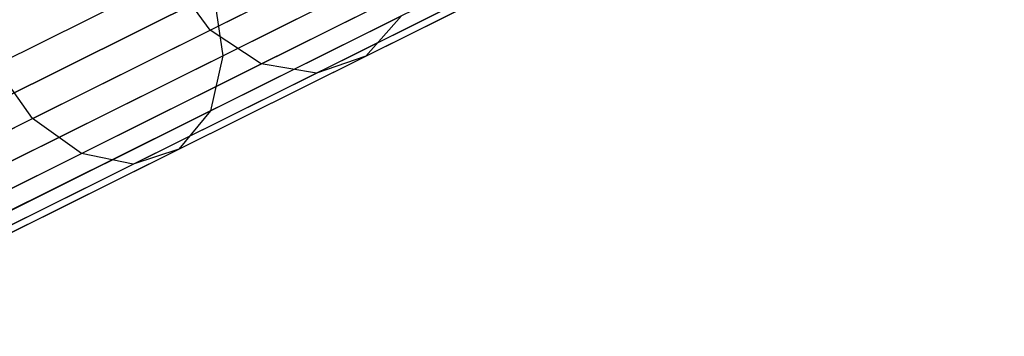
# Model space of a CAD drawing. Extents: x -189 to 189, y -189 to 189.
# Tile 558 of 591: x 163.42 to 169.67, y 79.58 to 81.59. Entities that reach past the tile are written whole.
import ezdxf

# ---------------------------------------------------------------- set-up
doc = ezdxf.new("R2010")
doc.units = 0
doc.header["$LTSCALE"] = 25.4
doc.layers.get('0').update_dxf_attribs({"linetype": 'CONTINUOUS'})

# ---------------------------------------------------------------- blocks, each defined once
blk = doc.blocks.new('CAMELEON-KENAI-C-12244_STL')
at = {"color": 0}
for p, q in [((169.5805, 84.4445, -30.9649), (162.6949, 81.0159, -140.9649)), ((169.5805, 84.4445, -30.9649), (162.6949, 81.0159, -140.9649)), ((169.6537, 84.2487, -30.9634), (162.7681, 80.8201, -140.9634)), ((169.6537, 84.2487, -30.9634), (162.7681, 80.8201, -140.9634)), ((169.6719, 83.8334, -30.9516), (162.7864, 80.4048, -140.9516)), ((169.6719, 83.8334, -30.9516), (162.7864, 80.4048, -140.9516)), ((167.7945, 83.5552, -30.8254), (160.909, 80.1266, -140.8254)), ((167.7945, 83.5552, -30.8254), (160.909, 80.1266, -140.8254)), ((169.52, 83.4469, -30.93), (162.6345, 80.0183, -140.93)), ((169.52, 83.4469, -30.93), (162.6345, 80.0183, -140.93)), ((168.053, 83.2295, -30.8314), (161.1675, 79.8009, -140.8314)), ((168.053, 83.2295, -30.8314), (161.1675, 79.8009, -140.8314)), ((169.2242, 83.1561, -30.9024), (162.3386, 79.7275, -140.9024)), ((169.2242, 83.1561, -30.9024), (162.3386, 79.7275, -140.9024)), ((168.4212, 83.0371, -30.8485), (161.5357, 79.6085, -140.8484)), ((168.4212, 83.0371, -30.8485), (161.5357, 79.6085, -140.8484)), ((168.8355, 83.0111, -30.8736), (161.9499, 79.5825, -140.8736)), ((168.8355, 83.0111, -30.8736), (161.9499, 79.5825, -140.8736)), ((164.6318, 81.526, -17.9803), (165.6157, 82.0159, -19.5985)), ((164.6318, 81.526, -17.9803), (165.6157, 82.0159, -19.5985)), ((164.7131, 81.3642, -15.3083), (165.9419, 81.9761, -16.9406)), ((164.7131, 81.3642, -15.3083), (165.9419, 81.9761, -16.9406)), ((165.6204, 81.3616, -17.3658), (166.6569, 81.8777, -19.0703)), ((165.6204, 81.3616, -17.3658), (166.6569, 81.8777, -19.0703)), ((164.3888, 81.8593, -18.0324), (163.2668, 81.3006, -16.542)), ((164.3888, 81.8593, -18.0324), (163.2668, 81.3006, -16.542)), ((164.6318, 81.526, -17.9803), (164.3888, 81.8593, -18.0324)), ((164.6318, 81.526, -17.9803), (164.3888, 81.8593, -18.0324)), ((164.9562, 81.3117, -17.8327), (165.9527, 81.8079, -19.4717)), ((164.9562, 81.3117, -17.8327), (165.9527, 81.8079, -19.4717)), ((163.2715, 81.0707, -13.6976), (164.6545, 81.7594, -15.1929)), ((163.2715, 81.0707, -13.6976), (164.6545, 81.7594, -15.1929)), ((164.6545, 81.7594, -15.1929), (164.7131, 81.3642, -15.3083)), ((164.6545, 81.7594, -15.1929), (164.7131, 81.3642, -15.3083)), ((165.3059, 81.2535, -17.6154), (166.321, 81.759, -19.2848)), ((165.3059, 81.2535, -17.6154), (166.321, 81.759, -19.2848)), ((164.6348, 81.0144, -15.519), (165.8454, 81.6172, -17.1271)), ((164.6348, 81.0144, -15.519), (165.8454, 81.6172, -17.1271)), ((165.8454, 81.6172, -17.1271), (165.6204, 81.3616, -17.3658)), ((165.8454, 81.6172, -17.1271), (165.6204, 81.3616, -17.3658)), ((163.5047, 80.9647, -16.4831), (164.6318, 81.526, -17.9803)), ((163.5047, 80.9647, -16.4831), (164.6318, 81.526, -17.9803)), ((164.9562, 81.3117, -17.8327), (164.6318, 81.526, -17.9803)), ((164.9562, 81.3117, -17.8327), (164.6318, 81.526, -17.9803)), ((163.3412, 80.6811, -13.8251), (164.7131, 81.3642, -15.3083)), ((163.3412, 80.6811, -13.8251), (164.7131, 81.3642, -15.3083)), ((164.7131, 81.3642, -15.3083), (164.6348, 81.0144, -15.519)), ((164.7131, 81.3642, -15.3083), (164.6348, 81.0144, -15.519)), ((163.5047, 80.9647, -16.4831), (163.2668, 81.3006, -16.542)), ((163.5047, 80.9647, -16.4831), (163.2668, 81.3006, -16.542)), ((163.8147, 80.7433, -16.3164), (164.9562, 81.3117, -17.8327)), ((163.8147, 80.7433, -16.3164), (164.9562, 81.3117, -17.8327)), ((164.4332, 80.7705, -15.7887), (165.6204, 81.3616, -17.3658)), ((164.4332, 80.7705, -15.7887), (165.6204, 81.3616, -17.3658)), ((165.3059, 81.2535, -17.6154), (164.9562, 81.3117, -17.8327)), ((165.3059, 81.2535, -17.6154), (164.9562, 81.3117, -17.8327)), ((165.6204, 81.3616, -17.3658), (165.3059, 81.2535, -17.6154)), ((165.6204, 81.3616, -17.3658), (165.3059, 81.2535, -17.6154)), ((164.1431, 80.6746, -16.0708), (165.3059, 81.2535, -17.6154)), ((164.1431, 80.6746, -16.0708), (165.3059, 81.2535, -17.6154)), ((163.2833, 80.3414, -14.0578), (164.6348, 81.0144, -15.519)), ((163.2833, 80.3414, -14.0578), (164.6348, 81.0144, -15.519)), ((164.6348, 81.0144, -15.519), (164.4332, 80.7705, -15.7887)), ((164.6348, 81.0144, -15.519), (164.4332, 80.7705, -15.7887)), ((162.2463, 80.3382, -15.1226), (163.5047, 80.9647, -16.4831)), ((162.2463, 80.3382, -15.1226), (163.5047, 80.9647, -16.4831)), ((163.8147, 80.7433, -16.3164), (163.5047, 80.9647, -16.4831)), ((163.8147, 80.7433, -16.3164), (163.5047, 80.9647, -16.4831)), ((162.5402, 80.1087, -14.9385), (163.8147, 80.7433, -16.3164)), ((162.5402, 80.1087, -14.9385), (163.8147, 80.7433, -16.3164)), ((163.1077, 80.1105, -14.3557), (164.4332, 80.7705, -15.7887)), ((163.1077, 80.1105, -14.3557), (164.4332, 80.7705, -15.7887)), ((164.1431, 80.6746, -16.0708), (163.8147, 80.7433, -16.3164)), ((164.1431, 80.6746, -16.0708), (163.8147, 80.7433, -16.3164)), ((164.4332, 80.7705, -15.7887), (164.1431, 80.6746, -16.0708)), ((164.4332, 80.7705, -15.7887), (164.1431, 80.6746, -16.0708)), ((162.8449, 80.0281, -14.6672), (164.1431, 80.6746, -16.0708)), ((162.8449, 80.0281, -14.6672), (164.1431, 80.6746, -16.0708))]:
    blk.add_line(p, q, dxfattribs=at)

msp = doc.modelspace()

# ---------------------------------------------------------------- block references
at = {"color": 0}
msp.add_blockref('CAMELEON-KENAI-C-12244_STL', (0, 0), dxfattribs=at)

doc.saveas('drawing.dxf')
